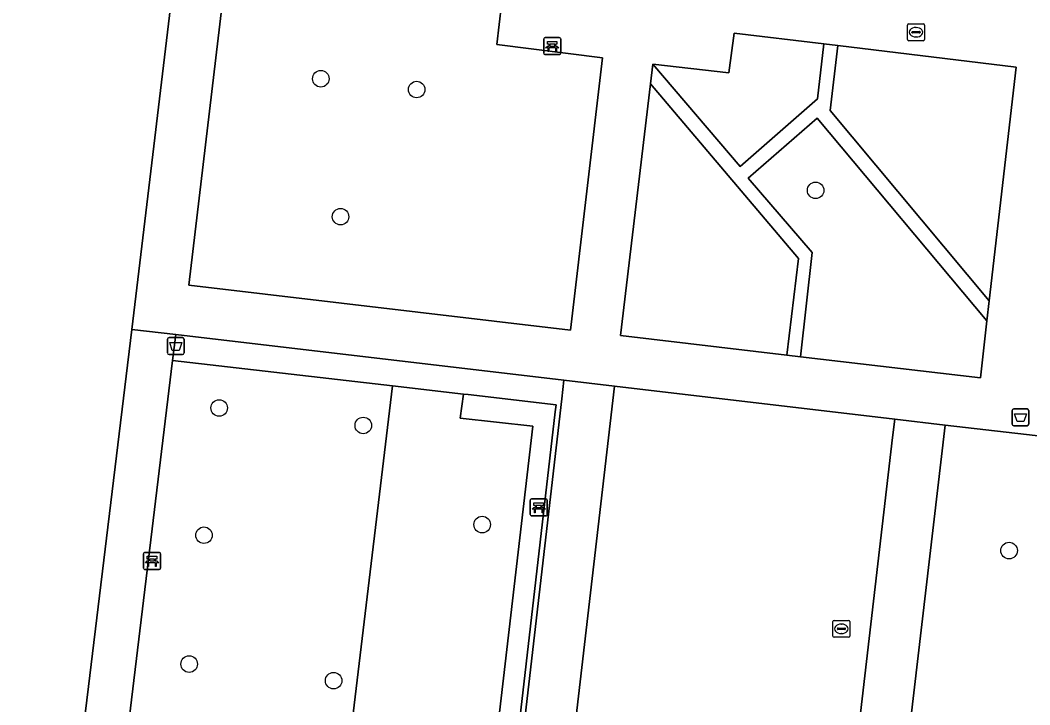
# Model space of a CAD drawing. Extents: x 157445 to 158888, y 383061 to 384688.
# Drawn here: x 157934.2 to 157993.8, y 384207.5 to 384248 of the extents above; entities that cross this region are included whole.
import ezdxf

# ---------------------------------------------------------------- set-up
doc = ezdxf.new("R2010")
doc.units = 0
for name, color, linetype in [('IMGEO_Afvalbak', 7, 'Continuous'), ('IMGEO_Bank', 7, 'Continuous'), ('IMGEO_Boom', 7, 'Continuous'), ('IMGEO_Brandkraan', 7, 'Continuous'), ('IMGEO_Groenvoorziening', 7, 'Continuous'), ('IMGEO_Haag', 7, 'Continuous'), ('IMGEO_Voetpad_halfverhard', 7, 'Continuous'), ('IMGEO_Voetpad_open', 7, 'Continuous')]:
    doc.layers.add(name, color=color, linetype=linetype)

msp = doc.modelspace()

# ---------------------------------------------------------------- linework, layer by layer
at = {"layer": 'IMGEO_Afvalbak'}
for p, q in [((157942.87, 384228.31), (157942.87, 384229.11)), ((157942.87, 384229.11), (157942.87, 384228.31)), ((157942.97, 384229.21), (157943.76, 384229.21)), ((157943.76, 384229.21), (157942.97, 384229.21)), ((157943.86, 384229.11), (157943.86, 384228.31)), ((157943.86, 384228.31), (157943.86, 384229.11)), ((157943.76, 384228.21), (157942.97, 384228.21)), ((157942.97, 384228.21), (157943.76, 384228.21)), ((157992.895, 384224.998), (157993.685, 384224.998)), ((157993.685, 384224.998), (157992.895, 384224.998)), ((157992.795, 384224.098), (157992.795, 384224.898)), ((157992.795, 384224.898), (157992.795, 384224.098)), ((157993.785, 384224.898), (157993.785, 384224.098)), ((157993.785, 384224.098), (157993.785, 384224.898)), ((157993.685, 384223.998), (157992.895, 384223.998)), ((157992.895, 384223.998), (157993.685, 384223.998))]:
    msp.add_line(p, q, dxfattribs=at)
for points in [[(157943.013, 384228.924), (157943.717, 384228.924), (157943.568, 384228.454), (157943.162, 384228.454), (157943.013, 384228.924)], [(157992.938, 384224.712), (157993.642, 384224.712), (157993.493, 384224.242), (157993.087, 384224.242), (157992.938, 384224.712)]]:
    msp.add_lwpolyline(points, dxfattribs=at)
for centre, start, end in [((157942.97, 384229.11), 90, 180), ((157942.97, 384229.11), 90, 180), ((157943.76, 384229.11), 0, 90), ((157943.76, 384229.11), 360, 90), ((157942.97, 384228.31), 180, 270), ((157942.97, 384228.31), 180, 270), ((157943.76, 384228.31), 270, 0), ((157943.76, 384228.31), 270, 0), ((157992.895, 384224.898), 90, 180), ((157992.895, 384224.898), 90, 180), ((157993.685, 384224.898), 0, 90), ((157993.685, 384224.898), 360, 90), ((157992.895, 384224.098), 180, 270), ((157992.895, 384224.098), 180, 270), ((157993.685, 384224.098), 270, 0), ((157993.685, 384224.098), 270, 0)]:
    msp.add_arc(centre, 0.1, start, end, dxfattribs=at)
at = {"layer": 'IMGEO_Bank'}
for p, q in [((157965.118, 384246.011), (157965.118, 384246.852)), ((157965.118, 384246.852), (157965.118, 384246.011)), ((157965.193, 384246.936), (157966.034, 384246.936)), ((157966.034, 384246.936), (157965.193, 384246.936)), ((157965.427, 384246.442), (157965.427, 384246.548)), ((157965.471, 384246.548), (157965.471, 384246.442)), ((157965.759, 384246.554), (157965.477, 384246.554)), ((157965.477, 384246.436), (157965.759, 384246.436)), ((157965.765, 384246.442), (157965.765, 384246.548)), ((157965.809, 384246.548), (157965.809, 384246.442)), ((157966.118, 384246.861), (157966.118, 384246.02)), ((157966.118, 384246.02), (157966.118, 384246.861)), ((157966.043, 384245.936), (157965.202, 384245.936)), ((157965.202, 384245.936), (157966.043, 384245.936)), ((157965.815, 384246.334), (157965.422, 384246.334)), ((157964.318, 384218.747), (157964.318, 384219.588)), ((157964.318, 384219.588), (157964.318, 384218.747)), ((157964.393, 384219.672), (157965.234, 384219.672)), ((157965.234, 384219.672), (157964.393, 384219.672)), ((157965.318, 384219.597), (157965.318, 384218.756)), ((157965.318, 384218.756), (157965.318, 384219.597)), ((157965.015, 384219.07), (157964.622, 384219.07)), ((157964.627, 384219.178), (157964.627, 384219.284)), ((157964.671, 384219.284), (157964.671, 384219.178)), ((157964.959, 384219.29), (157964.677, 384219.29)), ((157964.677, 384219.172), (157964.959, 384219.172)), ((157964.965, 384219.178), (157964.965, 384219.284)), ((157965.009, 384219.284), (157965.009, 384219.178)), ((157965.243, 384218.672), (157964.402, 384218.672)), ((157964.402, 384218.672), (157965.243, 384218.672)), ((157941.466, 384215.583), (157941.466, 384216.424)), ((157941.466, 384216.424), (157941.466, 384215.583)), ((157941.541, 384216.508), (157942.382, 384216.508)), ((157942.382, 384216.508), (157941.541, 384216.508)), ((157941.775, 384216.014), (157941.775, 384216.12)), ((157941.819, 384216.12), (157941.819, 384216.014)), ((157942.107, 384216.126), (157941.825, 384216.126)), ((157941.825, 384216.008), (157942.107, 384216.008)), ((157942.113, 384216.014), (157942.113, 384216.12)), ((157942.157, 384216.12), (157942.157, 384216.014)), ((157942.466, 384216.433), (157942.466, 384215.592)), ((157942.466, 384215.592), (157942.466, 384216.433)), ((157942.391, 384215.508), (157941.55, 384215.508)), ((157941.55, 384215.508), (157942.391, 384215.508)), ((157942.163, 384215.906), (157941.77, 384215.906))]:
    msp.add_line(p, q, dxfattribs=at)
for points in [[(157965.365, 384246.334), (157965.223, 384246.334), (157965.335, 384246.436), (157965.421, 384246.436)], [(157965.421, 384246.554), (157965.335, 384246.554), (157965.335, 384246.715), (157965.898, 384246.715), (157965.898, 384246.554), (157965.815, 384246.554)], [(157965.815, 384246.436), (157965.898, 384246.436), (157966.01, 384246.334), (157965.871, 384246.334)], [(157965.415, 384246.327), (157965.415, 384246.12), (157965.372, 384246.12), (157965.372, 384246.327)], [(157965.865, 384246.327), (157965.865, 384246.12), (157965.821, 384246.12), (157965.821, 384246.327)], [(157964.565, 384219.07), (157964.423, 384219.07), (157964.535, 384219.172), (157964.621, 384219.172)], [(157964.621, 384219.29), (157964.535, 384219.29), (157964.535, 384219.451), (157965.098, 384219.451), (157965.098, 384219.29), (157965.015, 384219.29)], [(157964.615, 384219.063), (157964.615, 384218.856), (157964.572, 384218.856), (157964.572, 384219.063)], [(157965.015, 384219.172), (157965.098, 384219.172), (157965.21, 384219.07), (157965.071, 384219.07)], [(157965.065, 384219.063), (157965.065, 384218.856), (157965.021, 384218.856), (157965.021, 384219.063)], [(157941.713, 384215.906), (157941.571, 384215.906), (157941.683, 384216.008), (157941.769, 384216.008)], [(157941.769, 384216.126), (157941.683, 384216.126), (157941.683, 384216.287), (157942.246, 384216.287), (157942.246, 384216.126), (157942.163, 384216.126)], [(157942.163, 384216.008), (157942.246, 384216.008), (157942.358, 384215.906), (157942.219, 384215.906)], [(157941.763, 384215.899), (157941.763, 384215.692), (157941.72, 384215.692), (157941.72, 384215.899)], [(157942.213, 384215.899), (157942.213, 384215.692), (157942.169, 384215.692), (157942.169, 384215.899)]]:
    msp.add_lwpolyline(points, dxfattribs=at)
for centre, radius, start, end in [((157965.196, 384246.858), 0.0779, 92.4484, 184.28452), ((157965.196, 384246.858), 0.0779, 92.4484, 184.28452), ((157965.42, 384246.547), 0.00671, 2.89567, 87.10433), ((157965.42, 384246.443), 0.00671, 272.89567, 357.10433), ((157965.477, 384246.547), 0.00671, 92.89567, 177.10433), ((157965.477, 384246.443), 0.00671, 182.89567, 267.10433), ((157965.759, 384246.547), 0.00671, 2.89567, 87.10433), ((157965.759, 384246.443), 0.00671, 272.89567, 357.10433), ((157965.816, 384246.547), 0.00671, 92.89567, 177.10433), ((157965.816, 384246.443), 0.00671, 182.89567, 267.10433), ((157966.04, 384246.858), 0.0779, 2.4484, 94.28452), ((157966.04, 384246.858), 0.0779, 2.4484, 94.28452), ((157965.196, 384246.014), 0.0779, 182.4484, 274.28452), ((157965.196, 384246.014), 0.0779, 182.4484, 274.28452), ((157965.365, 384246.327), 0.00671, 2.89567, 87.10433), ((157965.422, 384246.327), 0.00671, 92.89567, 177.10433), ((157965.814, 384246.327), 0.00671, 2.89567, 87.10433), ((157965.871, 384246.327), 0.00671, 92.89567, 177.10433), ((157966.04, 384246.014), 0.0779, 272.4484, 4.28452), ((157966.04, 384246.014), 0.0779, 272.4484, 4.28452), ((157964.396, 384219.594), 0.0779, 92.4484, 184.28452), ((157964.396, 384219.594), 0.0779, 92.4484, 184.28452), ((157965.24, 384219.594), 0.0779, 2.4484, 94.28452), ((157965.24, 384219.594), 0.0779, 2.4484, 94.28452), ((157964.565, 384219.063), 0.00671, 2.89567, 87.10433), ((157964.622, 384219.063), 0.00671, 92.89567, 177.10433), ((157964.62, 384219.283), 0.00671, 2.89567, 87.10433), ((157964.62, 384219.179), 0.00671, 272.89567, 357.10433), ((157964.677, 384219.283), 0.00671, 92.89567, 177.10433), ((157964.677, 384219.179), 0.00671, 182.89567, 267.10433), ((157964.959, 384219.283), 0.00671, 2.89567, 87.10433), ((157964.959, 384219.179), 0.00671, 272.89567, 357.10433), ((157965.016, 384219.283), 0.00671, 92.89567, 177.10433), ((157965.016, 384219.179), 0.00671, 182.89567, 267.10433), ((157965.014, 384219.063), 0.00671, 2.89567, 87.10433), ((157965.071, 384219.063), 0.00671, 92.89567, 177.10433), ((157964.396, 384218.75), 0.0779, 182.4484, 274.28452), ((157964.396, 384218.75), 0.0779, 182.4484, 274.28452), ((157965.24, 384218.75), 0.0779, 272.4484, 4.28452), ((157965.24, 384218.75), 0.0779, 272.4484, 4.28452), ((157941.544, 384216.43), 0.0779, 92.4484, 184.28452), ((157941.544, 384216.43), 0.0779, 92.4484, 184.28452), ((157941.768, 384216.119), 0.00671, 2.89567, 87.10433), ((157941.768, 384216.015), 0.00671, 272.89567, 357.10433), ((157941.825, 384216.119), 0.00671, 92.89567, 177.10433), ((157941.825, 384216.015), 0.00671, 182.89567, 267.10433), ((157942.107, 384216.119), 0.00671, 2.89567, 87.10433), ((157942.107, 384216.015), 0.00671, 272.89567, 357.10433), ((157942.164, 384216.119), 0.00671, 92.89567, 177.10433), ((157942.164, 384216.015), 0.00671, 182.89567, 267.10433), ((157942.388, 384216.43), 0.0779, 2.4484, 94.28452), ((157942.388, 384216.43), 0.0779, 2.4484, 94.28452), ((157941.544, 384215.586), 0.0779, 182.4484, 274.28452), ((157941.544, 384215.586), 0.0779, 182.4484, 274.28452), ((157941.713, 384215.899), 0.00671, 2.89567, 87.10433), ((157941.77, 384215.899), 0.00671, 92.89567, 177.10433), ((157942.162, 384215.899), 0.00671, 2.89567, 87.10433), ((157942.219, 384215.899), 0.00671, 92.89567, 177.10433), ((157942.388, 384215.586), 0.0779, 272.4484, 4.28452), ((157942.388, 384215.586), 0.0779, 272.4484, 4.28452)]:
    msp.add_arc(centre, radius, start, end, dxfattribs=at)
at = {"layer": 'IMGEO_Boom'}
for centre in [(157951.94, 384244.505), (157957.604, 384243.868), (157981.184, 384237.91), (157953.107, 384236.354), (157945.932, 384225.05), (157954.45, 384224.018), (157961.476, 384218.161), (157945.034, 384217.531), (157992.618, 384216.623), (157944.159, 384209.916), (157952.697, 384208.935)]:
    msp.add_circle(centre, 0.489, dxfattribs=at)
at = {"layer": 'IMGEO_Brandkraan'}
for p, q in [((157986.618, 384246.828), (157986.618, 384247.68)), ((157986.693, 384247.754), (157987.545, 384247.754)), ((157987.619, 384247.68), (157987.619, 384246.828)), ((157986.877, 384247.248), (157986.877, 384247.26)), ((157987.315, 384247.211), (157986.917, 384247.211)), ((157986.92, 384247.297), (157987.318, 384247.297)), ((157987.106, 384247.534), (157987.131, 384247.534)), ((157987.361, 384247.26), (157987.361, 384247.248)), ((157987.545, 384246.754), (157986.693, 384246.754)), ((157987.129, 384246.974), (157987.104, 384246.974)), ((157982.208, 384211.573), (157982.208, 384212.425)), ((157982.283, 384212.499), (157983.135, 384212.499)), ((157983.209, 384212.425), (157983.209, 384211.573)), ((157982.467, 384211.993), (157982.467, 384212.005)), ((157982.905, 384211.956), (157982.507, 384211.956)), ((157982.51, 384212.042), (157982.908, 384212.042)), ((157982.696, 384212.279), (157982.721, 384212.279)), ((157982.951, 384212.005), (157982.951, 384211.993)), ((157983.135, 384211.499), (157982.283, 384211.499)), ((157982.719, 384211.719), (157982.694, 384211.719))]:
    msp.add_line(p, q, dxfattribs=at)
for points in [[(157986.618, 384246.828), (157986.618, 384247.68)], [(157986.693, 384247.754), (157987.545, 384247.754)], [(157987.619, 384247.68), (157987.619, 384246.828)], [(157987.545, 384246.754), (157986.693, 384246.754)], [(157982.208, 384211.573), (157982.208, 384212.425)], [(157982.283, 384212.499), (157983.135, 384212.499)], [(157983.209, 384212.425), (157983.209, 384211.573)], [(157983.135, 384211.499), (157982.283, 384211.499)]]:
    msp.add_lwpolyline(points, dxfattribs=at)
for centre, radius, start, end in [((157986.695, 384247.678), 0.0765, 91.55205, 178.44795), ((157986.695, 384247.678), 0.0765, 91.55205, 178.44795), ((157987.543, 384247.678), 0.0765, 1.55205, 88.44795), ((157987.543, 384247.678), 0.0765, 1.55205, 88.44795), ((157986.917, 384247.257), 0.0403, 85.87752, 175.75265), ((157986.914, 384247.247), 0.0366, 178.93798, 274.71019), ((157987.318, 384247.254), 0.043, 264.86636, 352.45326), ((157987.322, 384247.259), 0.0386, 1.73085, 96.63898), ((157986.695, 384246.83), 0.0765, 181.55205, 268.44795), ((157986.695, 384246.83), 0.0765, 181.55205, 268.44795), ((157987.543, 384246.83), 0.0765, 271.55205, 358.44795), ((157987.543, 384246.83), 0.0765, 271.55205, 358.44795), ((157982.285, 384212.423), 0.0765, 91.55205, 178.44795), ((157982.285, 384212.423), 0.0765, 91.55205, 178.44795), ((157983.133, 384212.423), 0.0765, 1.55205, 88.44795), ((157983.133, 384212.423), 0.0765, 1.55205, 88.44795), ((157982.507, 384212.002), 0.0403, 85.87752, 175.75265), ((157982.504, 384211.992), 0.0366, 178.93798, 274.71019), ((157982.908, 384211.999), 0.043, 264.86636, 352.45326), ((157982.912, 384212.004), 0.0386, 1.73085, 96.63898), ((157982.285, 384211.575), 0.0765, 181.55205, 268.44795), ((157982.285, 384211.575), 0.0765, 181.55205, 268.44795), ((157983.133, 384211.575), 0.0765, 271.55205, 358.44795), ((157983.133, 384211.575), 0.0765, 271.55205, 358.44795)]:
    msp.add_arc(centre, radius, start, end, dxfattribs=at)
for centre, major_axis, ratio, start_param, end_param in [((157987.105, 384247.254), (-0.387, 0.002), 0.722429, 4.712389, 7.853982), ((157987.13, 384247.254), (-0.39, 0.002), 0.717154, 1.570796, 4.712389), ((157982.695, 384211.999), (-0.387, 0.002), 0.722429, 4.712389, 7.853982), ((157982.72, 384211.999), (-0.39, 0.002), 0.717154, 1.570796, 4.712389)]:
    msp.add_ellipse(centre, major_axis=major_axis, ratio=ratio, start_param=start_param, end_param=end_param, dxfattribs=at)
at = {"layer": 'IMGEO_Groenvoorziening'}
for points in [[(157940.779, 384229.693), (157946.46, 384277.157), (157923.705, 384279.734), (157921.658, 384262.478), (157887.69, 384267.142), (157885.307, 384266.919), (157883.043, 384266.559), (157870.466, 384162.391), (157920.982, 384156.627), (157921.393, 384160.026), (157928.954, 384159.163), (157929.947, 384167.399), (157933.083, 384167.093), (157935.541, 384186.695)], [(157962.627, 384248.898), (157946.343, 384250.91), (157944.143, 384232.307), (157966.689, 384229.654), (157968.582, 384245.732), (157962.34, 384246.532)], [(157981.671, 384246.57), (157976.374, 384247.209), (157976.055, 384244.858), (157971.573, 384245.363), (157976.728, 384239.311), (157981.296, 384243.324)], [(157993.039, 384245.199), (157982.493, 384246.471), (157982.049, 384242.637), (157991.447, 384231.382)], [(157971.434, 384244.196), (157969.659, 384229.336), (157979.493, 384228.173), (157980.176, 384233.879)], [(157980.284, 384228.08), (157990.921, 384226.822), (157991.311, 384230.202), (157981.273, 384242.171), (157977.194, 384238.624), (157980.985, 384234.233)], [(157943.37, 384229.388), (157943.184, 384227.852), (157956.185, 384226.354), (157960.375, 384225.871), (157960.655, 384225.838), (157965.846, 384225.24), (157965.797, 384224.815), (157960.342, 384177.411), (157960.618, 384177.381), (157966.181, 384225.592), (157966.307, 384226.686)], [(157947.412, 384153.33), (157956.185, 384226.354), (157943.184, 384227.852), (157934.341, 384154.815)], [(157985.864, 384224.385), (157969.291, 384226.335), (157963.91, 384180.022), (157980.502, 384178.329), (157985.738, 384223.307)], [(157960.655, 384225.838), (157960.375, 384225.871), (157960.184, 384224.452), (157964.473, 384223.974), (157958.893, 384176.094), (157982.973, 384173.537), (157983.043, 384174.948), (157960.618, 384177.381), (157960.342, 384177.411), (157965.797, 384224.815), (157965.846, 384225.24)]]:
    msp.add_lwpolyline(points, close=True, dxfattribs=at)
msp.add_lwpolyline([(158047.581, 384217.188), (158015.079, 384220.975), (157993.643, 384223.477), (157988.833, 384224.038), (157983.107, 384175.072), (157983.043, 384174.948), (157982.973, 384173.537), (157958.893, 384176.094), (157964.473, 384223.974), (157960.184, 384224.452), (157960.375, 384225.871), (157956.185, 384226.354), (157947.412, 384153.33), (158000, 384147.272), (158047.437, 384141.807)], dxfattribs=at)
at = {"layer": 'IMGEO_Haag'}
msp.add_lwpolyline([(157965.797, 384224.815), (157965.846, 384225.24), (157960.655, 384225.838), (157960.375, 384225.871), (157960.184, 384224.452), (157964.473, 384223.974), (157958.893, 384176.094), (157982.973, 384173.537), (157983.043, 384174.948), (157960.618, 384177.381), (157960.342, 384177.411)], close=True, dxfattribs=at)
at = {"layer": 'IMGEO_Voetpad_halfverhard'}
for points in [[(157943.184, 384227.852), (157943.37, 384229.388), (157940.779, 384229.693), (157935.541, 384186.695), (157933.083, 384167.093), (157931.618, 384155.414), (157934.341, 384154.815)], [(157988.833, 384224.038), (157985.864, 384224.385), (157985.738, 384223.307), (157980.502, 384178.329), (157963.91, 384180.022), (157969.291, 384226.335), (157966.307, 384226.686), (157966.181, 384225.592), (157960.618, 384177.381), (157983.043, 384174.948), (157983.107, 384175.072)]]:
    msp.add_lwpolyline(points, close=True, dxfattribs=at)
at = {"layer": 'IMGEO_Voetpad_open'}
msp.add_lwpolyline([(157946.46, 384277.157), (157940.779, 384229.693), (157943.37, 384229.388), (157966.307, 384226.686), (157969.291, 384226.335), (157985.864, 384224.385), (157988.833, 384224.038), (157993.643, 384223.477), (158015.079, 384220.975), (158047.581, 384217.188)], dxfattribs=at)
for points in [[(157966.689, 384229.654), (157944.143, 384232.307), (157946.343, 384250.91), (157962.627, 384248.898), (157962.34, 384246.532), (157968.582, 384245.732)], [(157991.447, 384231.382), (157991.311, 384230.202), (157990.921, 384226.822), (157980.284, 384228.08), (157979.493, 384228.173), (157969.659, 384229.336), (157971.434, 384244.196), (157971.573, 384245.363), (157976.055, 384244.858), (157976.374, 384247.209), (157981.671, 384246.57), (157982.493, 384246.471), (157993.039, 384245.199)], [(157991.311, 384230.202), (157991.447, 384231.382), (157982.049, 384242.637), (157982.493, 384246.471), (157981.671, 384246.57), (157981.296, 384243.324), (157976.728, 384239.311), (157971.573, 384245.363), (157971.434, 384244.196), (157980.176, 384233.879), (157979.493, 384228.173), (157980.284, 384228.08), (157980.985, 384234.233), (157977.194, 384238.624), (157981.273, 384242.171)]]:
    msp.add_lwpolyline(points, close=True, dxfattribs=at)

doc.saveas('drawing.dxf')
